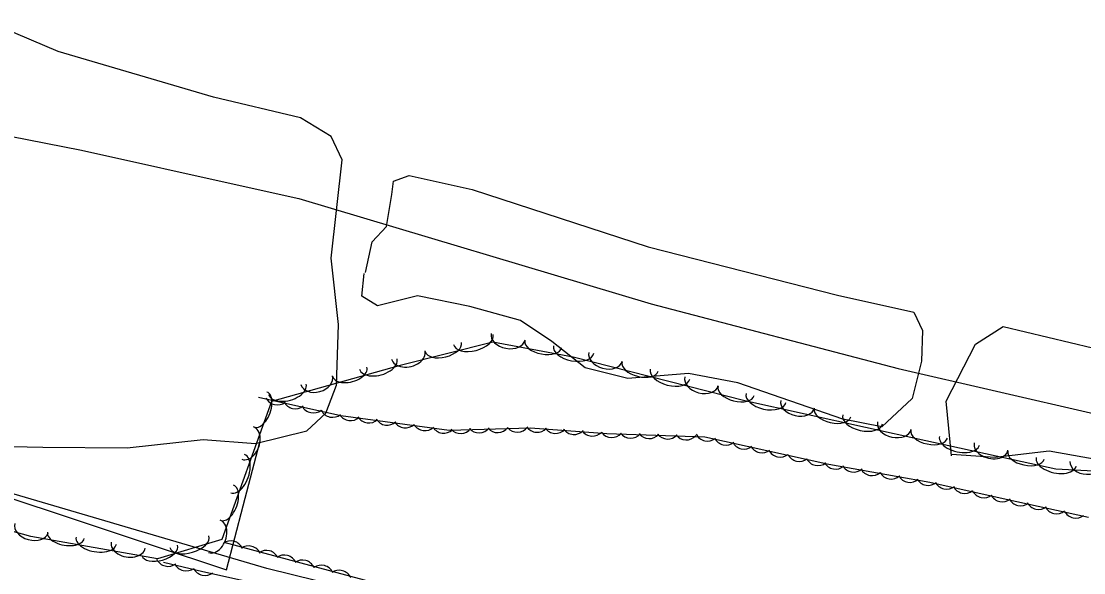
# Model space of a CAD drawing. Extents: x 1441650 to 1491889, y 345904 to 358319.
# Drawn here: x 1451784.4 to 1452089.4, y 353129.9 to 353288 of the extents above; entities that cross this region are included whole.
import ezdxf

# ---------------------------------------------------------------- set-up
doc = ezdxf.new("R2010")
doc.units = 0
for name, color, linetype in [('S_STREAM', 7, 'Continuous'), ('S_TRAILS', 7, 'Continuous'), ('S_TREE', 7, 'Continuous')]:
    doc.layers.add(name, color=color, linetype=linetype)

msp = doc.modelspace()

# ---------------------------------------------------------------- linework, layer by layer
at = {"layer": 'S_STREAM'}
for points in [[(1451750.17, 353166.72), (1451790.58, 353165.86), (1451814.75, 353165.67), (1451836.63, 353168.05), (1451851.67, 353166.92), (1451866.32, 353170.59), (1451871.86, 353175.63), (1451874.89, 353183.62), (1451875.48, 353201.02), (1451873.35, 353220.09), (1451876.47, 353248.27), (1451873.33, 353255), (1451864.59, 353260.32), (1451839.53, 353266.25), (1451794.97, 353279.31), (1451779, 353286.17)], [(1451883.2, 353216.02), (1451885.15, 353224.81), (1451889.27, 353229.14), (1451890.76, 353238.36), (1451891.24, 353242.13), (1451895.72, 353243.83), (1451913.86, 353239.81), (1451964.3, 353223.37), (1452018.69, 353209.43), (1452040.55, 353204.59), (1452043.13, 353199.39), (1452042.75, 353190.57), (1452040.12, 353179.81), (1452031.38, 353171.75), (1452020.2, 353173.87), (1451990.1, 353184.35), (1451975.94, 353187.04), (1451958.48, 353185.56), (1451946.28, 353188.59), (1451936.68, 353196.23), (1451927.7, 353202.17), (1451913.12, 353206.22), (1451898.16, 353209.27), (1451886.66, 353206.43), (1451882.17, 353209.17), (1451882.83, 353215.73)], [(1452051.42, 353163.42), (1452049.92, 353179.08), (1452058.34, 353195.41), (1452066.23, 353200.52), (1452117.53, 353188.29), (1452160.01, 353178.89), (1452189.19, 353169.93), (1452219.18, 353159.88), (1452229.09, 353155.53), (1452229.65, 353148.16), (1452226.94, 353135.94), (1452220.49, 353129.9), (1452203.75, 353132.46), (1452161.89, 353147.44), (1452145.71, 353151.02), (1452124.75, 353155.58), (1452100.38, 353160.97), (1452079.47, 353164.71), (1452063.99, 353162.92), (1452051.41, 353163.75)], [(1452445.19, 352960.92), (1452448.5, 352972.75), (1452448.23, 352981.93), (1452444.57, 352990.17), (1452433.3, 352993.25), (1452415.41, 352997.26), (1452378.65, 353003.82), (1452324.67, 353015.77), (1452282.93, 353026.78), (1452238.99, 353039.11), (1452155.9, 353057.5), (1452105.48, 353068.81), (1452050.85, 353084.26), (1452000.32, 353096.23), (1451961.6, 353104.8), (1451854.91, 353131.04), (1451766.04, 353157.21)]]:
    msp.add_lwpolyline(points, dxfattribs=at)
at = {"layer": 'S_TRAILS'}
msp.add_lwpolyline([(1451554.61, 353265.44), (1451592.7, 353288.03), (1451624.38, 353287.19), (1451659.08, 353279.19), (1451691.49, 353271.98), (1451745.05, 353262.11), (1451801.69, 353251.03), (1451848.11, 353240.76), (1451864.1, 353237.2), (1451965.22, 353206.98), (1452036.11, 353188.46), (1452120.76, 353168.93), (1452175.44, 353158.36), (1452218.28, 353148.18)], dxfattribs=at)
at = {"layer": 'S_TREE'}
for points in [[(1452239.14, 353226.15), (1452251.73, 353200.82), (1452248.34, 353180.14), (1452205.93, 353136.33), (1452185.71, 353143.66), (1452152.19, 353162.08), (1452122.84, 353157.4), (1452081.35, 353159.57), (1452044.01, 353167.66), (1451992.07, 353179.16), (1451942.84, 353191.72), (1451919.71, 353195.95), (1451893.19, 353189.31), (1451856.19, 353179.01), (1451842.01, 353139.39), (1451823.52, 353133.89), (1451787.13, 353140.22), (1451733.26, 353155.26), (1451629.89, 353186.38), (1451622.98, 353193.06)], [(1452090.77, 353145.68), (1452067.09, 353150.92), (1452045.23, 353155.76), (1452016.18, 353160.87), (1451980.64, 353168.74), (1451952.46, 353169.73), (1451930.52, 353171.3), (1451907.18, 353170.68), (1451876.08, 353174.88), (1451852.51, 353180.1)], [(1451778.51, 353152.25), (1451800.12, 353145.07), (1451821.72, 353137.89), (1451843.33, 353130.7), (1451848.09, 353149.02), (1451852.84, 353167.33)], [(1451778.51, 353152.25), (1451800.12, 353145.07), (1451821.72, 353137.89), (1451843.33, 353130.7), (1451848.09, 353149.02), (1451852.84, 353167.33)], [(1451842.5, 353138.67), (1451882.78, 353127.85), (1451915.54, 353120.36), (1451978.21, 353104.35), (1452002.07, 353098.89), (1452031.98, 353100.97), (1452056.87, 353104.1), (1452066.02, 353098.43), (1452087.42, 353079.53), (1452116.54, 353072.49)], [(1452429.49, 352965.49), (1452437.88, 352969.07), (1452439.81, 352977.76), (1452437.34, 352984.74), (1452427.24, 352990.22), (1452405.5, 352995.03), (1452379.5, 353000.79), (1452338.14, 353009.4), (1452310.5, 353013.5), (1452296.75, 353015.27), (1452257.56, 353023.53), (1452218.85, 353038.77), (1452176.21, 353048.21), (1452120.8, 353061.85), (1452077.66, 353072.61), (1452041.75, 353083.37), (1451951.96, 353104.58), (1451836.47, 353130.15), (1451825.19, 353132.83)]]:
    msp.add_lwpolyline(points, dxfattribs=at)
for centre, major_axis, ratio, start_param, end_param in [((1451914.15, 353196.75), (5.69, 1.43), 0.550203, 3.141724, 6.283316), ((1451924.13, 353197.57), (4.87, -0.89), 0.685253, 3.141593, 6.283185), ((1451895.5, 353192.34), (4.81, 1.2), 0.685465, 3.141807, 6.2834), ((1451905.55, 353194.59), (5.18, 1.3), 0.540821, 3.14172, 6.283312), ((1451934.22, 353195.45), (5.26, -0.96), 0.540654, 3.141593, 6.283185), ((1451942.94, 353193.86), (5.77, -1.06), 0.550033, 3.141593, 6.283185), ((1451886.86, 353189.75), (5.39, 1.49), 0.577611, 3.143529, 6.285122), ((1451952.12, 353191.81), (4.8, -1.23), 0.685246, 3.141593, 6.283185), ((1451878.72, 353187.48), (4.91, 1.36), 0.567761, 3.143464, 6.285057), ((1451962.04, 353189.01), (5.18, -1.32), 0.540648, 3.141593, 6.283185), ((1451970.63, 353186.82), (5.69, -1.45), 0.550028, 3.141593, 6.283185), ((1451869.2, 353185.11), (4.55, 1.25), 0.719608, 3.144927, 6.286519), ((1451979.67, 353184.78), (4.8, -1.23), 0.685246, 3.141593, 6.283185), ((1451853.1, 353176.67), (1.8, 5.03), 0.540993, 3.141814, 6.283407), ((1451860.77, 353182.49), (5.39, 1.49), 0.577611, 3.143529, 6.285122), ((1451989.59, 353181.98), (5.18, -1.32), 0.540648, 3.141593, 6.283185), ((1451857.9, 353181.64), (1.99, -3.05), 0.999867, 4.601874, 6.375075), ((1451863.07, 353180.56), (1.99, -3.05), 0.999867, 4.601874, 6.375075), ((1451998.16, 353179.98), (5.73, -1.27), 0.55003, 3.141593, 6.283185), ((1452007.25, 353178.24), (4.84, -1.07), 0.685249, 3.141593, 6.283185), ((1451868.26, 353179.34), (1.99, -3.05), 0.999867, 4.601874, 6.375075), ((1451873.77, 353178.09), (1.99, -3.05), 0.999867, 4.601874, 6.375075), ((1451878.9, 353177.15), (3.59, -0.65), 0.999934, 3.869348, 5.642549), ((1452017.25, 353175.76), (5.22, -1.16), 0.540651, 3.141593, 6.283185), ((1451884.16, 353176.48), (3.59, -0.65), 0.999934, 3.869348, 5.642549), ((1451889.41, 353175.84), (3.59, -0.65), 0.999934, 3.869348, 5.642549), ((1451894.68, 353175.05), (3.59, -0.65), 0.999934, 3.869348, 5.642549), ((1451900.28, 353174.26), (3.59, -0.65), 0.999934, 3.869348, 5.642549), ((1452025.91, 353173.84), (5.73, -1.27), 0.55003, 3.141593, 6.283185), ((1452035.01, 353172.09), (4.84, -1.07), 0.685249, 3.141593, 6.283185), ((1451849.38, 353167.07), (1.67, 4.66), 0.685683, 3.141967, 6.28356), ((1451905.67, 353173.53), (3.59, -0.65), 0.999934, 3.869348, 5.642549), ((1451910.53, 353173.43), (3.64, -0.12), 0.999939, 3.886722, 5.659923), ((1451915.81, 353173.64), (3.64, -0.12), 0.999939, 3.886722, 5.659923), ((1451921.14, 353173.71), (3.64, -0.12), 0.999939, 3.886722, 5.659923), ((1451926.79, 353173.83), (3.64, -0.12), 0.999939, 3.886722, 5.659923), ((1451932.48, 353173.79), (3.63, -0.26), 0.999935, 3.825789, 5.598989), ((1451937.77, 353173.45), (3.63, -0.26), 0.999935, 3.825789, 5.598989), ((1451943.05, 353173.15), (3.63, -0.26), 0.999935, 3.825789, 5.598989), ((1451948.36, 353172.69), (3.63, -0.26), 0.999935, 3.825789, 5.598989), ((1451953.9, 353172.31), (3.63, -0.31), 0.999936, 3.875305, 5.648506), ((1451959.34, 353172.12), (3.63, -0.31), 0.999936, 3.875305, 5.648506), ((1451964.64, 353171.97), (3.63, -0.31), 0.999936, 3.875305, 5.648506), ((1451969.92, 353171.85), (3.63, -0.31), 0.999936, 3.875305, 5.648506), ((1451975.25, 353171.59), (3.63, -0.31), 0.999936, 3.875305, 5.648506), ((1451981.37, 353171.27), (3.56, -0.79), 0.999932, 3.825789, 5.598989), ((1452045, 353169.62), (5.23, -1.13), 0.540656, 3.141637, 6.283229), ((1451986.68, 353170.09), (3.56, -0.79), 0.999932, 3.825789, 5.598989), ((1451991.86, 353168.98), (3.56, -0.79), 0.999932, 3.825789, 5.598989), ((1451997.04, 353167.91), (3.56, -0.79), 0.999932, 3.825789, 5.598989), ((1452053.67, 353167.74), (5.74, -1.24), 0.550036, 3.141638, 6.283231), ((1452062.77, 353166.03), (4.84, -1.05), 0.685256, 3.141667, 6.28326), ((1451846.51, 353158.27), (1.98, 5.52), 0.550379, 3.141821, 6.283414), ((1452002.23, 353166.68), (3.56, -0.79), 0.999932, 3.825789, 5.598989), ((1452007.74, 353165.43), (3.56, -0.79), 0.999932, 3.825789, 5.598989), ((1452072.78, 353163.6), (5.23, -1.13), 0.540656, 3.141637, 6.283229), ((1452013.05, 353164.25), (3.56, -0.79), 0.999932, 3.825789, 5.598989), ((1452018.13, 353163.23), (3.59, -0.63), 0.999933, 3.825789, 5.598989), ((1452023.35, 353162.39), (3.59, -0.63), 0.999933, 3.825789, 5.598989), ((1452081.45, 353161.72), (5.74, -1.24), 0.550036, 3.141638, 6.283231), ((1452090.36, 353161.49), (4.95, -0.26), 0.685265, 3.141593, 6.283185), ((1452028.59, 353161.39), (3.59, -0.63), 0.999933, 3.825789, 5.598989), ((1452034.14, 353160.38), (3.59, -0.63), 0.999933, 3.825789, 5.598989), ((1452039.5, 353159.43), (3.59, -0.63), 0.999933, 3.825789, 5.598989), ((1451843.53, 353149.92), (1.8, 5.03), 0.540993, 3.141814, 6.283407), ((1452044.73, 353158.55), (3.59, -0.63), 0.999933, 3.825789, 5.598989), ((1452050.03, 353157.5), (2.53, -2.63), 0.999902, 4.412743, 6.185944), ((1452055.22, 353156.28), (2.53, -2.63), 0.999902, 4.412743, 6.185944), ((1452060.73, 353155.02), (2.53, -2.63), 0.999902, 4.412743, 6.185944), ((1452066.04, 353153.84), (2.53, -2.63), 0.999902, 4.412743, 6.185944), ((1452071.23, 353152.73), (3.56, -0.79), 0.999932, 3.825789, 5.598989), ((1452076.4, 353151.66), (3.56, -0.79), 0.999932, 3.825789, 5.598989), ((1452081.59, 353150.44), (3.56, -0.79), 0.999932, 3.825789, 5.598989), ((1451839.81, 353140.32), (1.67, 4.66), 0.685683, 3.141967, 6.28356), ((1452087.1, 353149.18), (3.56, -0.79), 0.999932, 3.825789, 5.598989), ((1451787.32, 353142.64), (4.77, -1.33), 0.685335, 3.141299, 6.282891), ((1451797.18, 353140.62), (5.26, -0.91), 0.541074, 3.141203, 6.282796), ((1451805.91, 353139.11), (5.78, -1), 0.550461, 3.14119, 6.282783), ((1451832.66, 353138.82), (5.62, 1.67), 0.550067, 3.141593, 6.283185), ((1451844.54, 353135.37), (-1.09, 3.48), 0.995778, 4.831799, 6.605), ((1451815.07, 353137.78), (4.88, -0.85), 0.685786, 3.140933, 6.282526), ((1451824.16, 353136.29), (5.12, 1.52), 0.540687, 3.141593, 6.283185), ((1451849.66, 353133.92), (-1.09, 3.48), 0.995778, 4.831799, 6.605), ((1451854.76, 353132.63), (-1.09, 3.48), 0.995778, 4.831799, 6.605), ((1451826.5, 353135.24), (3.54, -0.84), 0.969346, 3.825789, 5.598989), ((1451859.88, 353131.29), (-1.09, 3.48), 0.995778, 4.831799, 6.605), ((1451865.11, 353129.88), (-1.09, 3.48), 0.995778, 4.831799, 6.605), ((1451831.68, 353133.94), (3.54, -0.84), 0.969346, 3.825789, 5.598989), ((1451837.12, 353132.62), (3.53, -0.9), 0.969335, 3.8583, 5.6315), ((1451870.54, 353128.39), (-1.09, 3.48), 0.995778, 4.831799, 6.605), ((1451875.66, 353126.94), (-1.09, 3.48), 0.995778, 4.831799, 6.605)]:
    msp.add_ellipse(centre, major_axis=major_axis, ratio=ratio, start_param=start_param, end_param=end_param, dxfattribs=at)

doc.saveas('drawing.dxf')
